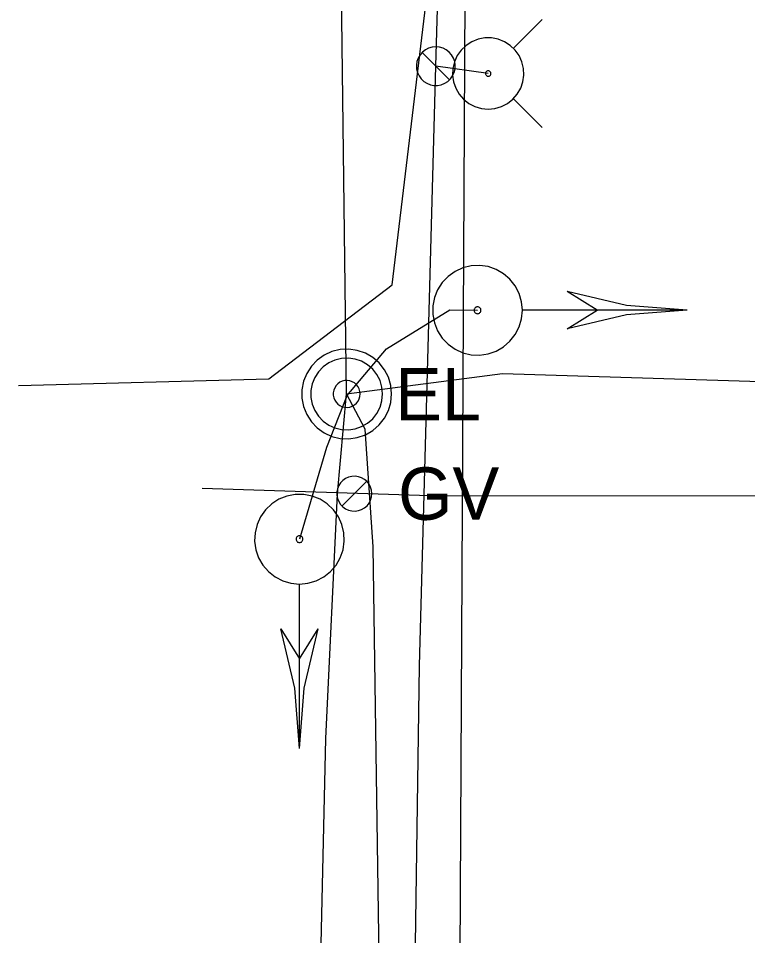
# Model space of a CAD drawing. Extents: x 596028 to 606371, y 330010 to 403088.
# Drawn here: x 601997.3 to 602050.9, y 364988.9 to 365056.4 of the extents above; entities that cross this region are included whole.
import ezdxf

# ---------------------------------------------------------------- set-up
doc = ezdxf.new("R2010")
doc.units = 0
for name, color, linetype in [('E_SIG', 7, 'Continuous'), ('E_UTL_E', 7, 'Continuous'), ('E_UTL_E_UG', 7, 'Continuous'), ('E_UTL_G', 7, 'Continuous'), ('E_UTL_G_UG', 7, 'Continuous'), ('E_UTL_Overhead', 7, 'Continuous'), ('E_UTL_TV_UG', 7, 'Continuous'), ('E_UTL_W', 7, 'Continuous'), ('E_UTL_W_UG', 7, 'Continuous'), ('E_UTL_WHydrant', 7, 'Continuous')]:
    doc.layers.add(name, color=color, linetype=linetype)

msp = doc.modelspace()

# ---------------------------------------------------------------- linework, layer by layer
at = {"layer": 'E_SIG'}
for points in [[(602034.33, 365034.889), (602034.27, 365035.514), (602034.093, 365036.116), (602033.806, 365036.674), (602033.418, 365037.167), (602032.944, 365037.578), (602032.401, 365037.891), (602031.808, 365038.096), (602031.187, 365038.186), (602030.56, 365038.156), (602029.95, 365038.008), (602029.38, 365037.747), (602028.869, 365037.383), (602028.436, 365036.929), (602028.097, 365036.402), (602027.863, 365035.819), (602027.745, 365035.203), (602027.745, 365034.576), (602027.863, 365033.96), (602028.097, 365033.377), (602028.436, 365032.85), (602028.869, 365032.395), (602029.38, 365032.032), (602029.95, 365031.771), (602030.56, 365031.623), (602031.187, 365031.593), (602031.808, 365031.682), (602032.401, 365031.888), (602032.944, 365032.201), (602033.418, 365032.612), (602033.806, 365033.105), (602034.093, 365033.663), (602034.27, 365034.265), (602034.33, 365034.889)], [(602046.43, 365034.889), (602041.976, 365035.235), (602037.63, 365036.265)], [(602039.83, 365034.888), (602037.63, 365036.265)], [(602031.282, 365034.889), (602031.278, 365034.937), (602031.264, 365034.983), (602031.242, 365035.026), (602031.212, 365035.064), (602031.176, 365035.095), (602031.135, 365035.119), (602031.089, 365035.135), (602031.042, 365035.142), (602030.994, 365035.139), (602030.947, 365035.128), (602030.904, 365035.108), (602030.864, 365035.08), (602030.831, 365035.045), (602030.805, 365035.005), (602030.788, 365034.961), (602030.778, 365034.913), (602030.778, 365034.865), (602030.788, 365034.818), (602030.805, 365034.774), (602030.831, 365034.733), (602030.864, 365034.699), (602030.904, 365034.671), (602030.947, 365034.651), (602030.994, 365034.64), (602031.042, 365034.637), (602031.089, 365034.644), (602031.135, 365034.66), (602031.176, 365034.684), (602031.212, 365034.715), (602031.242, 365034.753), (602031.264, 365034.796), (602031.278, 365034.842), (602031.282, 365034.889)], [(602046.429, 365034.888), (602034.388, 365034.888)], [(602046.43, 365034.889), (602041.976, 365034.544), (602037.63, 365033.514)], [(602037.63, 365033.516), (602039.83, 365034.888)], [(602017.946, 365014.764), (602018.571, 365014.824), (602019.173, 365015.001), (602019.731, 365015.288), (602020.224, 365015.676), (602020.635, 365016.15), (602020.948, 365016.693), (602021.153, 365017.286), (602021.243, 365017.907), (602021.213, 365018.534), (602021.065, 365019.143), (602020.804, 365019.714), (602020.44, 365020.225), (602019.986, 365020.658), (602019.459, 365020.997), (602018.876, 365021.23), (602018.26, 365021.349), (602017.633, 365021.349), (602017.017, 365021.23), (602016.434, 365020.997), (602015.907, 365020.658), (602015.452, 365020.225), (602015.089, 365019.714), (602014.828, 365019.143), (602014.68, 365018.534), (602014.65, 365017.907), (602014.739, 365017.286), (602014.945, 365016.693), (602015.258, 365016.15), (602015.669, 365015.676), (602016.162, 365015.288), (602016.72, 365015.001), (602017.322, 365014.824), (602017.946, 365014.764)], [(602017.946, 365017.812), (602017.994, 365017.816), (602018.04, 365017.83), (602018.083, 365017.852), (602018.121, 365017.881), (602018.152, 365017.918), (602018.176, 365017.959), (602018.192, 365018.005), (602018.199, 365018.052), (602018.196, 365018.1), (602018.185, 365018.147), (602018.165, 365018.19), (602018.137, 365018.229), (602018.102, 365018.263), (602018.062, 365018.289), (602018.018, 365018.306), (602017.97, 365018.315), (602017.922, 365018.315), (602017.875, 365018.306), (602017.831, 365018.289), (602017.79, 365018.263), (602017.756, 365018.229), (602017.728, 365018.19), (602017.708, 365018.147), (602017.697, 365018.1), (602017.694, 365018.052), (602017.701, 365018.005), (602017.717, 365017.959), (602017.741, 365017.918), (602017.772, 365017.881), (602017.81, 365017.852), (602017.853, 365017.83), (602017.899, 365017.816), (602017.946, 365017.812)], [(602017.945, 365002.665), (602017.945, 365014.706)], [(602017.946, 365002.664), (602017.601, 365007.118), (602016.571, 365011.464)], [(602016.573, 365011.464), (602017.945, 365009.264)], [(602017.945, 365009.264), (602019.322, 365011.464)], [(602017.946, 365002.664), (602018.292, 365007.118), (602019.322, 365011.464)]]:
    msp.add_lwpolyline(points, dxfattribs=at)
at = {"layer": 'E_UTL_E'}
for points in [[(602024.716, 365028.736), (602024.656, 365029.361), (602024.479, 365029.963), (602024.192, 365030.52), (602023.804, 365031.013), (602023.33, 365031.424), (602022.787, 365031.738), (602022.194, 365031.943), (602021.573, 365032.032), (602020.946, 365032.002), (602020.336, 365031.855), (602019.766, 365031.594), (602019.255, 365031.23), (602018.822, 365030.776), (602018.482, 365030.248), (602018.249, 365029.666), (602018.131, 365029.05), (602018.131, 365028.422), (602018.249, 365027.806), (602018.482, 365027.224), (602018.822, 365026.696), (602019.255, 365026.242), (602019.766, 365025.878), (602020.336, 365025.618), (602020.946, 365025.47), (602021.573, 365025.44), (602022.194, 365025.529), (602022.787, 365025.734), (602023.33, 365026.048), (602023.804, 365026.459), (602024.192, 365026.952), (602024.479, 365027.51), (602024.656, 365028.112), (602024.716, 365028.736)], [(602024.716, 365028.736), (602024.656, 365029.361), (602024.479, 365029.963), (602024.192, 365030.52), (602023.804, 365031.013), (602023.33, 365031.424), (602022.787, 365031.738), (602022.194, 365031.943), (602021.573, 365032.032), (602020.946, 365032.002), (602020.336, 365031.855), (602019.766, 365031.594), (602019.255, 365031.23), (602018.822, 365030.776), (602018.482, 365030.248), (602018.249, 365029.666), (602018.131, 365029.05), (602018.131, 365028.422), (602018.249, 365027.806), (602018.482, 365027.224), (602018.822, 365026.696), (602019.255, 365026.242), (602019.766, 365025.878), (602020.336, 365025.618), (602020.946, 365025.47), (602021.573, 365025.44), (602022.194, 365025.529), (602022.787, 365025.734), (602023.33, 365026.048), (602023.804, 365026.459), (602024.192, 365026.952), (602024.479, 365027.51), (602024.656, 365028.112), (602024.716, 365028.736)], [(602024.056, 365028.736), (602024.008, 365029.236), (602023.867, 365029.717), (602023.637, 365030.163), (602023.326, 365030.558), (602022.947, 365030.887), (602022.512, 365031.138), (602022.038, 365031.302), (602021.541, 365031.373), (602021.04, 365031.349), (602020.552, 365031.231), (602020.096, 365031.022), (602019.687, 365030.731), (602019.34, 365030.368), (602019.069, 365029.946), (602018.883, 365029.48), (602018.788, 365028.987), (602018.788, 365028.485), (602018.883, 365027.992), (602019.069, 365027.526), (602019.34, 365027.104), (602019.687, 365026.741), (602020.096, 365026.45), (602020.552, 365026.241), (602021.04, 365026.123), (602021.541, 365026.099), (602022.038, 365026.171), (602022.512, 365026.335), (602022.947, 365026.586), (602023.326, 365026.914), (602023.637, 365027.309), (602023.867, 365027.755), (602024.008, 365028.236), (602024.056, 365028.736)], [(602024.056, 365028.736), (602024.008, 365029.236), (602023.867, 365029.717), (602023.637, 365030.163), (602023.326, 365030.558), (602022.947, 365030.887), (602022.512, 365031.138), (602022.038, 365031.302), (602021.541, 365031.373), (602021.04, 365031.349), (602020.552, 365031.231), (602020.096, 365031.022), (602019.687, 365030.731), (602019.34, 365030.368), (602019.069, 365029.946), (602018.883, 365029.48), (602018.788, 365028.987), (602018.788, 365028.485), (602018.883, 365027.992), (602019.069, 365027.526), (602019.34, 365027.104), (602019.687, 365026.741), (602020.096, 365026.45), (602020.552, 365026.241), (602021.04, 365026.123), (602021.541, 365026.099), (602022.038, 365026.171), (602022.512, 365026.335), (602022.947, 365026.586), (602023.326, 365026.914), (602023.637, 365027.309), (602023.867, 365027.755), (602024.008, 365028.236), (602024.056, 365028.736)], [(602022.406, 365028.736), (602022.388, 365028.923), (602022.335, 365029.104), (602022.248, 365029.271), (602022.132, 365029.419), (602021.99, 365029.543), (602021.827, 365029.637), (602021.649, 365029.698), (602021.463, 365029.725), (602021.275, 365029.716), (602021.092, 365029.672), (602020.921, 365029.593), (602020.767, 365029.484), (602020.637, 365029.348), (602020.536, 365029.19), (602020.466, 365029.015), (602020.43, 365028.83), (602020.43, 365028.642), (602020.466, 365028.457), (602020.536, 365028.282), (602020.637, 365028.124), (602020.767, 365027.988), (602020.921, 365027.879), (602021.092, 365027.801), (602021.275, 365027.756), (602021.463, 365027.747), (602021.649, 365027.774), (602021.827, 365027.836), (602021.99, 365027.93), (602022.132, 365028.053), (602022.248, 365028.201), (602022.335, 365028.368), (602022.388, 365028.549), (602022.406, 365028.736)], [(602022.406, 365028.736), (602022.388, 365028.923), (602022.335, 365029.104), (602022.248, 365029.271), (602022.132, 365029.419), (602021.99, 365029.543), (602021.827, 365029.637), (602021.649, 365029.698), (602021.463, 365029.725), (602021.275, 365029.716), (602021.092, 365029.672), (602020.921, 365029.593), (602020.767, 365029.484), (602020.637, 365029.348), (602020.536, 365029.19), (602020.466, 365029.015), (602020.43, 365028.83), (602020.43, 365028.642), (602020.466, 365028.457), (602020.536, 365028.282), (602020.637, 365028.124), (602020.767, 365027.988), (602020.921, 365027.879), (602021.092, 365027.801), (602021.275, 365027.756), (602021.463, 365027.747), (602021.649, 365027.774), (602021.827, 365027.836), (602021.99, 365027.93), (602022.132, 365028.053), (602022.248, 365028.201), (602022.335, 365028.368), (602022.388, 365028.549), (602022.406, 365028.736)]]:
    msp.add_lwpolyline(points, dxfattribs=at)
at = {"layer": 'E_UTL_E_UG'}
for points in [[(602021.414, 365028.735), (602020.832, 365074.135), (602021.951, 365124.919), (602021.93, 365126), (602022.819, 365183.215), (602022.619, 365238.978), (602022.586, 365248.331), (602024.283, 365305.751), (602023.111, 365363.117), (602024.039, 365424.795), (602024.953, 365470.874), (602025.57, 365530.923), (602025.041, 365537.616)], [(602021.437, 365028.596), (602024.349, 365032.058), (602029.006, 365034.918), (602031.029, 365034.89)], [(602021.526, 364966.789), (602016.026, 364974.204), (602019.252, 364975.342), (602019.881, 365003.407), (602020.73, 365021.406), (602021.414, 365028.735), (602032.874, 365030.251), (602070.031, 365029.095), (602076.175, 365028.834)], [(602017.939, 364497.456), (602018.726, 364543.169), (602021.07, 364767.408), (602022.494, 364811.821), (602023.359, 364828.803), (602023.432, 364843.953), (602024.039, 364855.972), (602024.551, 364880.719), (602023.649, 364893.13), (602022.539, 364902.358), (602024.213, 364958.707), (602023.366, 365017.491), (602022.769, 365026.151), (602021.414, 365028.735)], [(602021.437, 365028.596), (602019.924, 365024.81), (602017.947, 365018.065)]]:
    msp.add_lwpolyline(points, dxfattribs=at)
at = {"layer": 'E_UTL_G'}
for points in [[(602023.264, 365021.409), (602023.241, 365021.652), (602023.172, 365021.886), (602023.061, 365022.103), (602022.91, 365022.295), (602022.725, 365022.454), (602022.514, 365022.576), (602022.284, 365022.656), (602022.042, 365022.691), (602021.798, 365022.679), (602021.561, 365022.622), (602021.339, 365022.52), (602021.141, 365022.379), (602020.972, 365022.202), (602020.84, 365021.997), (602020.75, 365021.771), (602020.703, 365021.531), (602020.703, 365021.287), (602020.75, 365021.047), (602020.84, 365020.821), (602020.972, 365020.616), (602021.141, 365020.439), (602021.339, 365020.298), (602021.561, 365020.196), (602021.798, 365020.139), (602022.042, 365020.127), (602022.284, 365020.162), (602022.514, 365020.242), (602022.725, 365020.364), (602022.91, 365020.523), (602023.061, 365020.715), (602023.172, 365020.932), (602023.241, 365021.166), (602023.264, 365021.409)], [(602021.074, 365020.502), (602022.888, 365022.316)]]:
    msp.add_lwpolyline(points, dxfattribs=at)
at = {"layer": 'E_UTL_G_UG'}
msp.add_lwpolyline([(602010.784, 365021.808), (602028.294, 365021.259), (602069.99, 365021.271)], dxfattribs=at)
at = {"layer": 'E_UTL_Overhead'}
msp.add_lwpolyline([(602014.483, 362518.111), (602015.758, 362635.511), (602015.722, 362824.587), (602019.865, 363008.397), (602015.513, 363112.129), (602019.699, 363230.464), (602017.879, 363240.623), (602020.533, 363264.512), (602020.791, 363276.964), (602020.362, 363337.421), (602022.055, 363392.758), (602020.759, 363497.691), (602023.02, 363665.483), (602022.889, 363819.615), (602023.801, 363946.924), (602023.982, 364037.981), (602025.572, 364145.304), (602025.828, 364287.756), (602027.164, 364559.331), (602028.919, 364756.039), (602029.031, 364834.911), (602029.559, 364946.125), (602030.412, 365117.165), (602031.914, 365287.509)], dxfattribs=at)
at = {"layer": 'E_UTL_TV_UG'}
msp.add_lwpolyline([(601997.284, 365029.354), (602015.694, 365029.844), (602024.753, 365036.764), (602027.24, 365057.376), (602027.575, 365092.627), (602031.804, 365109.239), (602031.398, 365116.11)], dxfattribs=at)
at = {"layer": 'E_UTL_W'}
for points in [[(602027.968, 365054.266), (602027.698, 365054.24), (602027.438, 365054.164), (602027.197, 365054.04), (602026.984, 365053.872), (602026.806, 365053.667), (602026.671, 365053.432), (602026.582, 365053.176), (602026.544, 365052.908), (602026.556, 365052.637), (602026.62, 365052.374), (602026.733, 365052.127), (602026.89, 365051.906), (602027.086, 365051.719), (602027.314, 365051.573), (602027.566, 365051.472), (602027.832, 365051.421), (602028.103, 365051.421), (602028.37, 365051.472), (602028.621, 365051.573), (602028.849, 365051.719), (602029.045, 365051.906), (602029.203, 365052.127), (602029.315, 365052.374), (602029.379, 365052.637), (602029.392, 365052.908), (602029.354, 365053.176), (602029.265, 365053.432), (602029.129, 365053.667), (602028.952, 365053.872), (602028.739, 365054.04), (602028.498, 365054.164), (602028.238, 365054.24), (602027.968, 365054.266)], [(602028.976, 365051.832), (602026.96, 365053.848)]]:
    msp.add_lwpolyline(points, dxfattribs=at)
at = {"layer": 'E_UTL_W_UG'}
for points in [[(602031.819, 365052.296), (602027.968, 365052.84), (602028.365, 365065.68), (602028.594, 365071.64), (602027.871, 365204.623), (602028.595, 365309.989), (602028.867, 365365.514), (602030, 365422.706), (602029.746, 365429.345), (602030.349, 365521.397), (602030.166, 365533.199), (602029.461, 365544.32), (602030.657, 365617.906), (602029.363, 365690.207), (602030.391, 365767.485), (602030.371, 365844.611), (602031.126, 365873.168), (602030.433, 365917.679), (602029.679, 365958.649), (602031.789, 365958.746), (602031.428, 365970.418), (602038.17, 365999.857), (602046.533, 366031.442), (602046.747, 366041.93)], [(602026.771, 365008.749), (602027.968, 365052.84)], [(602025.068, 364533.468), (602026.269, 364919.173), (602025.546, 364923.505), (602026.771, 365008.749)]]:
    msp.add_lwpolyline(points, dxfattribs=at)
at = {"layer": 'E_UTL_WHydrant'}
for points in [[(602033.654, 365054.13), (602035.796, 365056.273)], [(602031.819, 365049.673), (602032.316, 365049.721), (602032.794, 365049.861), (602033.237, 365050.09), (602033.629, 365050.398), (602033.956, 365050.775), (602034.205, 365051.207), (602034.368, 365051.678), (602034.439, 365052.171), (602034.415, 365052.669), (602034.298, 365053.154), (602034.091, 365053.607), (602033.801, 365054.014), (602033.44, 365054.358), (602033.021, 365054.627), (602032.558, 365054.813), (602032.068, 365054.907), (602031.57, 365054.907), (602031.08, 365054.813), (602030.617, 365054.627), (602030.198, 365054.358), (602029.837, 365054.014), (602029.548, 365053.607), (602029.341, 365053.154), (602029.223, 365052.669), (602029.199, 365052.171), (602029.27, 365051.678), (602029.433, 365051.207), (602029.683, 365050.775), (602030.009, 365050.398), (602030.401, 365050.09), (602030.844, 365049.861), (602031.323, 365049.721), (602031.819, 365049.673)], [(602031.819, 365052.095), (602031.857, 365052.099), (602031.894, 365052.11), (602031.928, 365052.127), (602031.958, 365052.151), (602031.983, 365052.18), (602032.002, 365052.213), (602032.014, 365052.249), (602032.02, 365052.287), (602032.018, 365052.325), (602032.009, 365052.362), (602031.993, 365052.396), (602031.971, 365052.427), (602031.943, 365052.454), (602031.911, 365052.474), (602031.876, 365052.489), (602031.838, 365052.496), (602031.8, 365052.496), (602031.763, 365052.489), (602031.727, 365052.474), (602031.695, 365052.454), (602031.668, 365052.427), (602031.645, 365052.396), (602031.63, 365052.362), (602031.621, 365052.325), (602031.619, 365052.287), (602031.624, 365052.249), (602031.637, 365052.213), (602031.656, 365052.18), (602031.681, 365052.151), (602031.711, 365052.127), (602031.745, 365052.11), (602031.781, 365052.099), (602031.819, 365052.095)], [(602033.654, 365050.46), (602035.796, 365048.318)]]:
    msp.add_lwpolyline(points, dxfattribs=at)

# ---------------------------------------------------------------- texts
at = {"layer": 'E_UTL_E'}
msp.add_text('EL', height=3.8491, dxfattribs=at).set_placement((602024.98, 365026.791))
msp.add_text('EL', height=3.8491, dxfattribs=at).set_placement((602024.98, 365026.791))
at = {"layer": 'E_UTL_G'}
msp.add_text('GV', height=3.85, dxfattribs=at).set_placement((602025.189, 365019.484))

doc.saveas('drawing.dxf')
